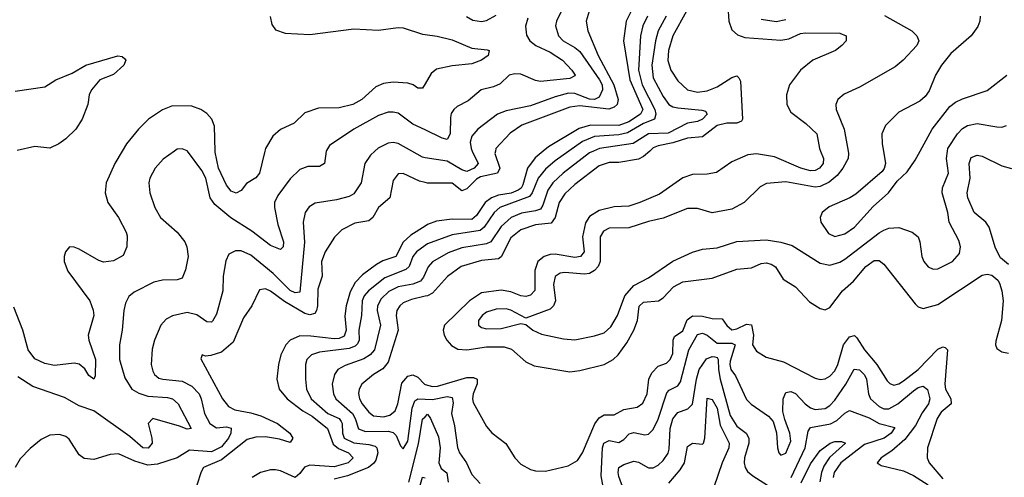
# Model space of a CAD drawing. Header units: inches. Extents: x 1305375 to 1407406, y 744550 to 841633.
# Tile 374 of 509: x 1358348 to 1362360, y 818670 to 820536. Entities that reach past the tile are written whole.
import ezdxf

# ---------------------------------------------------------------- set-up
doc = ezdxf.new("R2010")
doc.units = ezdxf.units.IN
doc.header["$MEASUREMENT"] = 0
for name, color, linetype in [('B3851', 7, 'Continuous'), ('B3852', 7, 'Continuous'), ('B3861', 7, 'Continuous'), ('B3862', 7, 'Continuous')]:
    doc.layers.add(name, color=color, linetype=linetype)

msp = doc.modelspace()

# ---------------------------------------------------------------- linework, layer by layer
at = {"layer": 'B3851', "color": 5}
for points, elevation in [([(1358765.3, 820000), (1358735.5, 819950), (1358700.2, 819870), (1358696.5, 819830), (1358707.2, 819790), (1358750.2, 819730), (1358782.2, 819670), (1358786, 819654), (1358784.9, 819610), (1358770, 819574), (1358730, 819552.8), (1358690, 819547.9), (1358670, 819554.6), (1358590, 819599.8), (1358570, 819608.3), (1358550.4, 819609.6), (1358534.9, 819590), (1358529.3, 819570.7), (1358529.3, 819550), (1358543.8, 819510), (1358633.5, 819390), (1358647.9, 819352.1), (1358649.3, 819330), (1358626.8, 819250), (1358629.3, 819230), (1358657.4, 819150), (1358655.8, 819084.2), (1358650.4, 819070), (1358630, 819085.1), (1358612.8, 819112.8), (1358590, 819131.6), (1358570, 819136), (1358490, 819126), (1358450, 819133.8), (1358410, 819153.8), (1358381.8, 819190), (1358360.7, 819270), (1358323.6, 819363.6)], 1220), ([(1359795.3, 820000), (1359776.8, 819983.2), (1359753.9, 819950), (1359739.8, 819870), (1359710, 819826.5), (1359690, 819814.3), (1359638.9, 819801.1), (1359551.9, 819788.1), (1359527.4, 819772.6), (1359511, 819750), (1359503.5, 819710), (1359508.8, 819628.8), (1359490, 819425), (1359470, 819421.7), (1359450, 819432.4), (1359381.3, 819501.3), (1359290, 819576.2), (1359250, 819593.9), (1359226.7, 819593.3), (1359200.6, 819579.4), (1359187.3, 819552.7), (1359177.3, 819490), (1359175.4, 819430), (1359150, 819335.1), (1359133.6, 819306.4), (1359130, 819302.9), (1359110, 819304.3), (1359070, 819332.5), (1359030, 819341.9), (1358970, 819328.9), (1358945.3, 819314.7), (1358922.9, 819290), (1358896.8, 819230), (1358887.9, 819192.1), (1358883.5, 819130), (1358890, 819102.6), (1358896.8, 819090), (1358915.2, 819075.2), (1358930.8, 819070), (1359010, 819062.5), (1359050, 819041.8), (1359079.2, 819010), (1359087.9, 818990), (1359101, 818930), (1359122.5, 818890), (1359150, 818872.6), (1359190, 818875.5), (1359210.1, 818870.1), (1359207.7, 818850), (1359198.6, 818830), (1359170, 818795.3), (1359130, 818774.4), (1359039.2, 818780.8), (1358990.1, 818749.9), (1358910, 818724.1), (1358870, 818719.4), (1358816.6, 818736.6), (1358750, 818766.6), (1358716.2, 818763.8), (1358650, 818742.9), (1358610, 818747), (1358590, 818762.6), (1358550, 818825.4), (1358536.2, 818836.2), (1358510, 818844.8), (1358470, 818842), (1358435.6, 818824.4), (1358390, 818788.3), (1358350, 818745.4), (1358329.3, 818710)], 1260), ([(1358978.4, 820000), (1358932.3, 819967.7), (1358899.6, 819930), (1358878.6, 819890), (1358873.6, 819870), (1358878.2, 819830), (1358898.8, 819770), (1358921.8, 819730), (1358990.2, 819670), (1359020.7, 819630), (1359029.4, 819609.4), (1359034.3, 819570), (1359024, 819516), (1359010, 819482), (1358990, 819475.3), (1358930, 819474.6), (1358894.4, 819465.6), (1358814.7, 819425.3), (1358792.5, 819407.5), (1358779.2, 819380.8), (1358771.8, 819350), (1358765.5, 819270), (1358753.9, 819210), (1358754.6, 819150), (1358776, 819076), (1358805.4, 819030), (1358833.3, 819013.3), (1358870, 819000.9), (1358950, 818996.4), (1358971, 818990), (1358994.1, 818970), (1359046, 818870), (1359030, 818866.1), (1358999.3, 818879.3), (1358890, 818909.8), (1358871.3, 818890), (1358886.9, 818830), (1358887.3, 818810), (1358870.8, 818789.2), (1358850, 818791.2), (1358796.4, 818836.4), (1358650, 818941.1), (1358590, 818962.4), (1358530, 818995.7), (1358400.7, 819040.7), (1358340.6, 819080.6)], 1240), ([(1359597.4, 820000), (1359590, 819949.7), (1359570, 819937.1), (1359522.7, 819937.3), (1359490, 819925), (1359450, 819887), (1359400.4, 819819.6), (1359386.8, 819790), (1359385.7, 819770), (1359400.4, 819700.4), (1359423.2, 819630), (1359421.5, 819610), (1359410, 819599.2), (1359370, 819615.6), (1359294.1, 819674.1), (1359207.8, 819727.8), (1359142.4, 819782.4), (1359124.5, 819810), (1359106.9, 819890), (1359090, 819920.7), (1359031, 820000)], 1240), ([(1359347.1, 820000), (1359324.5, 819910), (1359310, 819891), (1359271.9, 819868.1), (1359250, 819839.1), (1359230, 819827.9), (1359210, 819837.3), (1359190, 819861.6), (1359157.7, 819930), (1359144.3, 819995.7), (1359144.2, 820000)], 1220), ([(1360000, 819973.1), (1359990, 819974.8), (1359945.6, 820000)], 1260), ([(1360000, 819871.7), (1359977.7, 819877.7), (1359910, 819908.4), (1359890, 819906.8), (1359870, 819880.7), (1359856.6, 819810), (1359809.7, 819770.3), (1359786.7, 819730), (1359770, 819716.2), (1359713.8, 819706.1), (1359661.2, 819678.8), (1359630.6, 819649.4), (1359592.5, 819590), (1359577.8, 819550), (1359581.1, 819490), (1359563.1, 819436.9), (1359561, 819370), (1359557.7, 819350), (1359550, 819337.6), (1359530, 819333), (1359510, 819338.7), (1359427.6, 819387.6), (1359370, 819429.2), (1359350, 819438.7), (1359325.2, 819434.8), (1359293.2, 819370), (1359260.1, 819319.9), (1359218.1, 819221.9), (1359170, 819181.1), (1359127.3, 819167.3), (1359104.8, 819164.8), (1359090.9, 819169.1), (1359086.4, 819153.6), (1359174.6, 818990), (1359198.4, 818958.4), (1359225, 818945), (1359290, 818933.6), (1359330, 818920.9), (1359397.9, 818890), (1359448.4, 818850), (1359460.5, 818830), (1359450, 818812.9), (1359406, 818826), (1359350, 818835.2), (1359310, 818834.5), (1359274.8, 818825.2), (1359170, 818741.9), (1359097, 818710), (1359087.2, 818692.8), (1359070, 818637.8)], 1280), ([(1360000, 819694.6), (1359942.2, 819657.8), (1359910, 819628.7), (1359880.4, 819570), (1359827.7, 819552.3), (1359801.8, 819538.2), (1359744.2, 819495.8), (1359715.4, 819464.7), (1359694.2, 819425.8), (1359678.8, 819370), (1359672.8, 819327.2), (1359678.1, 819270), (1359670, 819245.6), (1359650, 819236.2), (1359630, 819234.3), (1359534, 819246), (1359490, 819246.4), (1359450.2, 819230), (1359432, 819210), (1359412.2, 819170), (1359402.4, 819130), (1359396.4, 819070), (1359404.7, 819030), (1359438.2, 818990), (1359502, 818942), (1359539.9, 818919.9), (1359602.4, 818870), (1359625.3, 818805.3), (1359647.6, 818787.6), (1359687.6, 818770), (1359707.1, 818750), (1359685.8, 818730), (1359630, 818713.1), (1359530, 818720.1), (1359508.7, 818711.3), (1359490, 818685.6), (1359470, 818669.9), (1359410, 818696.6), (1359390, 818701), (1359370, 818700.8), (1359329.6, 818690.4), (1359295.1, 818670)], 1320), ([(1360000, 819615.2), (1359965.5, 819590), (1359950.5, 819570), (1359934.4, 819530), (1359922.1, 819517.9), (1359836.1, 819483.9), (1359769, 819431), (1359752.3, 819410), (1359743.7, 819390), (1359741.3, 819330), (1359730.4, 819270), (1359731.7, 819230), (1359725.1, 819214.9), (1359714.8, 819205.2), (1359690, 819195.5), (1359570, 819181.1), (1359536.5, 819170), (1359518.5, 819150), (1359513.1, 819130), (1359512.3, 819070), (1359516.8, 819030), (1359535.4, 818990), (1359603.4, 818930), (1359650, 818910.6), (1359658.5, 818898.5), (1359662.5, 818890), (1359662.8, 818850), (1359670.1, 818830), (1359710, 818810.3), (1359770, 818804.5), (1359796.7, 818796.7), (1359803.8, 818790), (1359807.4, 818770), (1359799.3, 818740.7), (1359791.7, 818728.3), (1359768.9, 818711.1), (1359683.2, 818676.8), (1359630, 818663.2)], 1340), ([(1360000, 819500.5), (1359993.6, 819486.4), (1359980.8, 819470), (1359950, 819458), (1359890, 819447.4), (1359852.4, 819427.6), (1359821.5, 819398.5), (1359806.2, 819370), (1359804.7, 819350), (1359817.7, 819290), (1359794.4, 819190), (1359776.6, 819170), (1359750, 819153.6), (1359673.8, 819126.2), (1359644.6, 819110), (1359630.1, 819090), (1359620.7, 819050), (1359626.5, 819010), (1359636.4, 818990), (1359704, 818930), (1359715.2, 818910), (1359728.1, 818868.1), (1359756.5, 818856.5), (1359850, 818858.9), (1359870, 818853.1), (1359881.5, 818841.5), (1359899.2, 818799.2), (1359910, 818786), (1359930, 818818), (1359947.3, 818952.7), (1359958, 818982), (1359970, 818990.8), (1360000, 818989)], 1360), ([(1360000, 819408.2), (1359944.5, 819395.5), (1359910, 819381.7), (1359897, 819370), (1359885.3, 819350), (1359882.6, 819330), (1359890.1, 819270), (1359850, 819140.3), (1359827.4, 819112.6), (1359790, 819089.9), (1359742.6, 819050), (1359730.7, 819030), (1359728.3, 819011.7), (1359732.7, 818990), (1359743.3, 818970), (1359770, 818935.5), (1359790, 818920.9), (1359830, 818917), (1359856.5, 818923.5), (1359878.1, 818941.9), (1359889, 818970), (1359905.2, 819054.8), (1359930, 819082.3), (1359950, 819088.6), (1359970, 819078.6), (1359997.5, 819050), (1360000, 819049.2)], 1380), ([(1359934.3, 818650), (1359973.4, 818806.6), (1359990, 818907.6), (1360000, 818917.6)], 1340), ([(1359971.3, 818610), (1359990, 818671.4), (1360000, 818668.9)], 1320)]:
    msp.add_lwpolyline(points, dxfattribs=dict(at, elevation=elevation))
at = {"layer": 'B3852', "color": 5}
for points, elevation in [([(1359368.5, 820548.5), (1359375.6, 820515.6), (1359390, 820494), (1359430, 820480.1), (1359530, 820475.1), (1359710, 820497.8), (1359810, 820492.9), (1359890, 820503.5), (1359910, 820502.2), (1359990, 820476.9), (1360000, 820475.5)], 1220), ([(1358330, 820244.5), (1358450, 820262.5), (1358494.8, 820290), (1358561.8, 820318.2), (1358617.6, 820350), (1358748.1, 820388.1), (1358765.1, 820385.1), (1358776.5, 820376.5), (1358780.4, 820370), (1358772.2, 820350), (1358730, 820312.4), (1358674, 820290), (1358641, 820250), (1358631.3, 820230), (1358626, 820190), (1358602.4, 820130), (1358576.5, 820090), (1358535.3, 820050), (1358507.7, 820030), (1358470, 820011.6), (1358410, 820018.5), (1358337.6, 820002.4)], 1180), ([(1360000, 820274), (1359990, 820256.9), (1359970, 820256.4), (1359951.5, 820270), (1359930, 820277.4), (1359870, 820280.6), (1359830, 820276.2), (1359798.6, 820261.4), (1359741.7, 820210), (1359704.9, 820190), (1359650, 820176.9), (1359565.3, 820174.7), (1359510, 820155.7), (1359465.9, 820114.1), (1359410, 820088.1), (1359379.3, 820060.7), (1359349.6, 820010), (1359347.1, 820000)], 1220), ([(1359144.2, 820000), (1359141.5, 820101.5), (1359130.9, 820130), (1359110, 820153), (1359086.4, 820170), (1359050, 820183.6), (1358970, 820184.9), (1358930, 820168.4), (1358872.2, 820130), (1358832.5, 820090), (1358783.2, 820030), (1358765.3, 820000)], 1220), ([(1360000, 820086.3), (1359950.3, 820110.3), (1359890, 820154.3), (1359870, 820159.1), (1359850, 820158.1), (1359810, 820145), (1359710.2, 820090), (1359610, 820023.1), (1359597.7, 820002.3), (1359597.4, 820000)], 1240), ([(1359945.6, 820000), (1359890, 820031.6), (1359870, 820035.6), (1359850, 820033), (1359808.3, 820011.7), (1359795.3, 820000)], 1260), ([(1359031, 820000), (1359030, 820001.3), (1359010, 820009.7), (1358990, 820008.2), (1358978.4, 820000)], 1240)]:
    msp.add_lwpolyline(points, dxfattribs=dict(at, elevation=elevation))
at = {"layer": 'B3861', "color": 5}
for points, elevation in [([(1360915.3, 820000), (1360890, 819978.1), (1360870, 819967.7), (1360790, 819953.8), (1360750, 819953.9), (1360710, 819940.1), (1360610, 819863.5), (1360570, 819826.1), (1360545.9, 819790), (1360529.7, 819730), (1360514.2, 819705.8), (1360450, 819700.1), (1360390, 819678.9), (1360350, 819646.9), (1360310.3, 819569.7), (1360298.5, 819561.5), (1360230, 819554.2), (1360146.4, 819530), (1360090.9, 819489.1), (1360030, 819420.6), (1360009.6, 819410.4), (1360000, 819408.2)], 1380), ([(1360686, 820000), (1360670, 819993.4), (1360562.8, 819910), (1360519.9, 819870), (1360499.8, 819840.2), (1360480.1, 819779.9), (1360470, 819763.8), (1360450, 819756.4), (1360392.7, 819747.3), (1360350.8, 819730), (1360310, 819692.8), (1360267.4, 819630), (1360250, 819621.7), (1360150, 819605.9), (1360094.4, 819585.6), (1360030, 819548.1), (1360012.3, 819527.7), (1360000, 819500.5)], 1360), ([(1360586, 820000), (1360530, 819960.9), (1360490, 819926.5), (1360461.3, 819890), (1360436.1, 819830), (1360425.3, 819814.7), (1360304.2, 819770), (1360281.6, 819750), (1360240.6, 819690), (1360223.9, 819676.1), (1360110, 819659.1), (1360010, 819622.5), (1360000, 819615.2)], 1340), ([(1360481.6, 820000), (1360448, 819972), (1360417.9, 819930), (1360398.1, 819861.9), (1360391.2, 819848.8), (1360379.7, 819840.3), (1360351, 819829), (1360299.6, 819820.4), (1360270.2, 819809.8), (1360245, 819790), (1360210, 819737), (1360190, 819721.8), (1360110, 819721.9), (1360045.9, 819714.1), (1360010, 819700.9), (1360000, 819694.6)], 1320), ([(1360286.8, 820000), (1360284.8, 819990), (1360304.9, 819930), (1360295.5, 819910), (1360225.4, 819894.6), (1360210, 819886.1), (1360170, 819845.7), (1360150, 819838), (1360110, 819869.3), (1360010, 819869), (1360000, 819871.7)], 1280), ([(1360191.9, 820000), (1360215.9, 819950), (1360199.4, 819930), (1360170, 819917.4), (1360150, 819923.7), (1360090, 819958.4), (1360000, 819973.1)], 1260), ([(1361611.2, 820000), (1361623.8, 819970), (1361621.7, 819950), (1361607.8, 819930), (1361590, 819920.7), (1361570, 819919.1), (1361531.5, 819930), (1361424, 819976), (1361350, 819988.2), (1361315.4, 819984.6), (1361250, 819956.8), (1361187.2, 819912.8), (1361150, 819905.5), (1361090, 819905.2), (1361050, 819891.6), (1360955.1, 819824.9), (1360874.9, 819790), (1360830, 819775.4), (1360770, 819773), (1360710, 819758.2), (1360670, 819733.2), (1360653, 819707), (1360641.1, 819650), (1360647.8, 819590), (1360632.9, 819570), (1360610, 819566.8), (1360530, 819580.3), (1360510, 819578.9), (1360484.8, 819570), (1360459.8, 819550), (1360446.8, 819513.2), (1360447.5, 819432.5), (1360430, 819412.9), (1360410, 819407.6), (1360390, 819410.3), (1360350, 819426), (1360310, 819432.9), (1360230, 819422.3), (1360181.5, 819390), (1360078.4, 819290), (1360074, 819270), (1360077.7, 819250), (1360088, 819230), (1360107.8, 819207.8), (1360132.8, 819192.8), (1360169.4, 819189.4), (1360250, 819202.5), (1360322.6, 819202.6), (1360352.1, 819192.1), (1360410, 819141.5), (1360445, 819125), (1360590, 819100.2), (1360630, 819105.2), (1360730, 819129.6), (1360765.8, 819150), (1360786.4, 819170), (1360821.9, 819218.1), (1360850.8, 819270), (1360865.1, 819310), (1360872.4, 819367.6), (1360890, 819384.2), (1360950.6, 819389.4), (1360970, 819402.6), (1361012.6, 819447.4), (1361050, 819467.5), (1361170, 819481.7), (1361270, 819518.3), (1361330, 819524.8), (1361370, 819541.4), (1361390, 819544), (1361410, 819539), (1361428.2, 819528.2), (1361458.7, 819478.7), (1361510, 819446.4), (1361566.2, 819386.2), (1361610, 819358), (1361630, 819352.5), (1361650, 819362), (1361700.5, 819430), (1361745.3, 819470), (1361796.6, 819530), (1361830, 819554.2), (1361850, 819554.5), (1361870, 819539.7), (1361997.2, 819377.2), (1362010, 819365.2), (1362030, 819358.4), (1362090, 819375.1), (1362270, 819494.8), (1362290, 819499), (1362310, 819494.2), (1362334.2, 819474.2), (1362341.5, 819461.5), (1362350.8, 819430.8), (1362355.5, 819390), (1362349.5, 819310), (1362325.9, 819225.9), (1362324.5, 819210), (1362330, 819195.5), (1362350, 819182), (1362376.9, 819176.9)], 1420), ([(1361724.1, 820000), (1361725.9, 819990), (1361723.6, 819970), (1361702.9, 819930), (1361679.4, 819900.6), (1361646.9, 819873.1), (1361610, 819856.1), (1361590, 819853.1), (1361470, 819874.7), (1361391.8, 819868.2), (1361365.9, 819854.1), (1361299.6, 819790), (1361250, 819763.8), (1361170, 819748.9), (1361110, 819765.7), (1361070, 819765.4), (1360970, 819726), (1360910, 819712.8), (1360830, 819687.7), (1360750, 819685.8), (1360726.5, 819673.5), (1360713.3, 819650), (1360713.8, 819550), (1360705.4, 819530), (1360690, 819512.8), (1360670, 819501.6), (1360650, 819498), (1360570, 819505.8), (1360550, 819502.1), (1360530.6, 819489.4), (1360523.8, 819456.2), (1360531.1, 819390), (1360523.7, 819370), (1360510, 819356.3), (1360410, 819319.7), (1360350, 819351.4), (1360330, 819357.4), (1360290, 819356), (1360250, 819343), (1360232.1, 819330), (1360218, 819310), (1360218, 819290), (1360230, 819280.6), (1360250, 819275), (1360310, 819277.5), (1360390, 819298), (1360410, 819293.4), (1360439.5, 819270), (1360473.9, 819253.9), (1360564.5, 819235.5), (1360610.2, 819230.2), (1360690, 819246.8), (1360730, 819259.8), (1360756.9, 819283.1), (1360784.5, 819330), (1360813.7, 819410), (1360850, 819452.4), (1360910, 819483.2), (1361010, 819551.4), (1361090, 819588.5), (1361130, 819599.7), (1361190, 819605.8), (1361270, 819631.2), (1361390, 819638.1), (1361450, 819629.5), (1361495.3, 819615.3), (1361610, 819543.2), (1361650, 819535.3), (1361690, 819547.2), (1361710, 819559.6), (1361850, 819667.3), (1361870, 819678.4), (1361890, 819685.6), (1361930, 819688.5), (1361985.5, 819670), (1362008.9, 819650), (1362016.3, 819630), (1362023.9, 819570), (1362032.4, 819550), (1362050, 819528.6), (1362070, 819519.1), (1362090, 819520.1), (1362149.8, 819550), (1362177.8, 819582.2), (1362182.4, 819610), (1362175.2, 819635.2), (1362136.2, 819710), (1362129.7, 819750.3), (1362107.4, 819830), (1362108.6, 819850), (1362133.2, 819910), (1362125.1, 819970), (1362129.5, 820000)], 1440), ([(1361868.1, 820000), (1361876.1, 819950), (1361871.3, 819928.7), (1361862.6, 819917.4), (1361755.3, 819824.7), (1361730.6, 819809.4), (1361646.8, 819773.2), (1361618.5, 819750), (1361610.2, 819730), (1361612.9, 819710), (1361644.1, 819664.1), (1361670, 819651.5), (1361710, 819662.9), (1361750.5, 819690), (1361825.7, 819774.3), (1361888.4, 819830), (1361923.2, 819876.8), (1361965.1, 819914.9), (1361997.3, 819962.7), (1362017.6, 820000)], 1460), ([(1362378.1, 819538.1), (1362344.6, 819564.6), (1362324.4, 819604.4), (1362298.5, 819690), (1362285.2, 819710), (1362237.9, 819750), (1362211.2, 819810), (1362208.5, 819830), (1362221.4, 819890), (1362217.3, 819950), (1362225.5, 819974.5), (1362250, 819983.9), (1362270, 819979.8), (1362350, 819939.4), (1362390, 819929.4)], 1420), ([(1360000, 819049.2), (1360030, 819040.2), (1360050, 819041.9), (1360170, 819076.9), (1360197.5, 819077.5), (1360211.6, 819070), (1360211.5, 819051.5), (1360196.4, 819010), (1360192.5, 818990), (1360195.5, 818975.5), (1360250, 818876.9), (1360271.6, 818851.6), (1360328.7, 818808.7), (1360365.4, 818750), (1360390, 818723.8), (1360430, 818702.6), (1360450, 818697), (1360490, 818696.1), (1360583.3, 818716.7), (1360621.2, 818738.8), (1360641.6, 818770), (1360691.6, 818888.4), (1360710, 818912.9), (1360730, 818925.2), (1360770, 818924.7), (1360810, 818946.9), (1360864, 818956), (1360887, 818973), (1360904.7, 819010), (1360912.2, 819070), (1360923.9, 819096.1), (1360950, 819123.5), (1360983.7, 819136.3), (1360998.4, 819150), (1361010, 819174.9), (1361011.5, 819230), (1361016.1, 819243.9), (1361050, 819267.3), (1361068.2, 819311.8), (1361090, 819328.3), (1361130, 819327.9), (1361170, 819317.2), (1361210, 819316.9), (1361230, 819288.6), (1361250, 819272), (1361270, 819275.4), (1361310, 819295.1), (1361330, 819291.9), (1361338.2, 819250), (1361333.7, 819210), (1361350, 819185.2), (1361390, 819160.2), (1361460.6, 819140.6), (1361590, 819073.9), (1361610, 819068.7), (1361630, 819072.1), (1361650, 819083.2), (1361670, 819104.3), (1361682.3, 819130), (1361705.6, 819210), (1361730, 819242.9), (1361750, 819248.1), (1361759, 819239), (1361790.1, 819190), (1361841, 819130), (1361883.5, 819063.5), (1361893.3, 819053.3), (1361910, 819046.3), (1361930, 819051.2), (1361950, 819063.7), (1362010, 819109.4), (1362090, 819193.1), (1362110, 819202.8), (1362119.8, 819199.8), (1362129.5, 819189.5), (1362118.1, 819050), (1362121.2, 819030), (1362142.2, 818990), (1362143.9, 818970), (1362103.6, 818936.4), (1362087.4, 818910), (1362047.8, 818790), (1362046.7, 818750), (1362054.2, 818730), (1362110, 818664.5)], 1380), ([(1360733, 818593), (1360717.1, 818677.1), (1360722.5, 818790), (1360728.6, 818810), (1360750, 818820.1), (1360790, 818813), (1360810, 818825.1), (1360831.7, 818848.3), (1360850, 818853.6), (1360895.9, 818844.1), (1360910, 818846.4), (1360930, 818864.7), (1360950, 818908.1), (1360984.6, 819015.4), (1360994.7, 819025.3), (1361030, 819043.5), (1361040.2, 819059.8), (1361074.3, 819190), (1361110, 819252.8), (1361130, 819258.4), (1361150, 819250.1), (1361190, 819217.6), (1361250, 819217.1), (1361264.1, 819210), (1361243.8, 819143.8), (1361241.4, 819130), (1361246, 819110), (1361264.4, 819084.4), (1361310, 818987.4), (1361328.3, 818968.3), (1361399.5, 818919.5), (1361417.8, 818897.8), (1361431.5, 818851.5), (1361435.5, 818790), (1361441.5, 818770), (1361450, 818760.9), (1361470, 818769.2), (1361490, 818818), (1361486.8, 818850), (1361465.4, 818905.4), (1361458.4, 818938.4), (1361459, 818990), (1361470, 819015.6), (1361490, 819019.8), (1361510, 819012.7), (1361549.3, 818969.3), (1361570, 818953.4), (1361590, 818946.5), (1361630, 818950.6), (1361650, 818963.6), (1361670, 818984.8), (1361715, 819050), (1361749.2, 819110.8), (1361770, 819108.5), (1361790, 819088.7), (1361798.3, 819070), (1361806.3, 819010), (1361815.7, 818990), (1361850, 818959.3), (1361870, 818950.1), (1361890, 818950.1), (1361926.2, 818970), (1361990, 819022.7), (1362010, 819035.9), (1362030, 819042.3), (1362048, 819028), (1362056.9, 818990), (1362051.3, 818970), (1362026.3, 818933.7), (1361999, 818881), (1361955.6, 818824.4), (1361901.4, 818778.6), (1361858.9, 818750), (1361842.4, 818730), (1361858, 818718), (1361950, 818697.3), (1361990, 818678.3), (1362050, 818640.1)], 1360), ([(1360810, 818618), (1360790, 818673.3), (1360786.3, 818690), (1360789.4, 818710), (1360810, 818722.2), (1360850, 818736.2), (1360870, 818731.9), (1360910, 818709.1), (1360930, 818709.6), (1360950, 818719.8), (1360970, 818739.1), (1360990, 818769.3), (1360994.3, 818785.7), (1360998.5, 818870), (1361010, 818909.3), (1361030, 818934.5), (1361071.1, 818948.9), (1361090, 818968.3), (1361105.7, 819070), (1361116.3, 819110), (1361146.1, 819153.9), (1361170, 819163.3), (1361181.3, 819161.3), (1361190, 819158.4), (1361194.9, 819150), (1361195.6, 819110), (1361202.7, 819070), (1361242.6, 818922.6), (1361270, 818878.6), (1361308.8, 818850), (1361319.6, 818830), (1361319.5, 818810), (1361301.8, 818750), (1361299.8, 818730), (1361304.7, 818710), (1361314.2, 818694.2), (1361335.8, 818675.8), (1361410, 818629.5)], 1340), ([(1360000, 818989), (1360030, 818987.2), (1360090, 818999.4), (1360110, 818996.4), (1360114, 818974), (1360107.4, 818930), (1360119.9, 818879.9), (1360131.9, 818791.9), (1360140.5, 818770), (1360168.5, 818730), (1360190, 818681.5), (1360224.7, 818644.7)], 1360), ([(1360993.1, 818646.9), (1361039.6, 818700.4), (1361056.6, 818730), (1361070, 818796), (1361090, 818809.3), (1361130, 818805), (1361134, 818810), (1361139.9, 818830), (1361150, 818992.6), (1361170, 818987.3), (1361190, 818952.5), (1361202.6, 818882.6), (1361238.5, 818810), (1361237.1, 818790), (1361210.3, 818730), (1361176.9, 818630)], 1320), ([(1361491.2, 818670), (1361549.1, 818790), (1361561.6, 818858.4), (1361570, 818873.3), (1361652.2, 818887.8), (1361678.1, 818901.9), (1361710, 818931.8), (1361730, 818943.1), (1361810, 818912.4), (1361850, 818889.7), (1361913.8, 818873.8), (1361899.1, 818850), (1361870.6, 818830), (1361790, 818803.7), (1361694.3, 818730), (1361667.3, 818690), (1361662.6, 818670)], 1340), ([(1360000, 818917.6), (1360010, 818927.6), (1360022.2, 818910), (1360055.2, 818835.2), (1360060.7, 818790), (1360055.9, 818730), (1360066.1, 818706.1), (1360088.1, 818688.1), (1360093.9, 818650)], 1340), ([(1361532.6, 818647.4), (1361570, 818724.7), (1361610, 818780.1), (1361651.2, 818810), (1361670, 818816), (1361696.7, 818816.7), (1361712.8, 818810), (1361648.2, 818751.8), (1361624.6, 818715.4), (1361615.6, 818690), (1361608.2, 818651.8)], 1320)]:
    msp.add_lwpolyline(points, dxfattribs=dict(at, elevation=elevation))
at = {"layer": 'B3862', "color": 5}
for points, elevation in [([(1361233.1, 820590), (1361237.1, 820530), (1361250, 820494), (1361273.5, 820473.5), (1361303.2, 820463.2), (1361450, 820451.8), (1361482.4, 820457.6), (1361530, 820478.8), (1361550, 820482.3), (1361690, 820480.2), (1361716.3, 820470), (1361715.5, 820450), (1361698.4, 820430), (1361672.2, 820410), (1361579.7, 820370), (1361529.5, 820330), (1361484.6, 820270), (1361473.4, 820230), (1361474.5, 820190), (1361490, 820158.5), (1361551.9, 820111.9), (1361596.1, 820070), (1361606.9, 820010), (1361611.2, 820000)], 1420), ([(1360168, 820548), (1360193.9, 820533.9), (1360230, 820528.5), (1360250, 820532.4), (1360290, 820553.5)], 1240), ([(1360553.2, 820566.8), (1360536, 820530), (1360531.8, 820510), (1360543.8, 820470), (1360562, 820450), (1360610, 820422.7), (1360630, 820406.2), (1360710.6, 820290), (1360721.5, 820270), (1360723.4, 820250), (1360710, 820219.3), (1360690, 820210.3), (1360670, 820212.2), (1360610, 820234.9), (1360584.3, 820235.7), (1360530, 820221.8), (1360430, 820184.5), (1360330, 820164.1), (1360295, 820150), (1360214.5, 820090), (1360190, 820061.5), (1360183.8, 820036.2), (1360187.1, 820010), (1360191.9, 820000)], 1260), ([(1360668.5, 820570), (1360656.3, 820530), (1360662.8, 820490), (1360705.2, 820390), (1360769.4, 820270), (1360787, 820210), (1360782.3, 820190), (1360770, 820178.6), (1360749.3, 820170.7), (1360630, 820184.4), (1360590, 820179.5), (1360394.5, 820105.5), (1360347.2, 820072.8), (1360288.8, 820010), (1360286.8, 820000)], 1280), ([(1360840.2, 820570), (1360819.9, 820530), (1360808.5, 820450), (1360834.7, 820290), (1360887.4, 820170), (1360877.8, 820150), (1360830, 820119.6), (1360790, 820104.3), (1360674.1, 820105.9), (1360627.4, 820092.6), (1360502.5, 820017.5), (1360481.6, 820000)], 1320), ([(1360906.9, 820550), (1360886.7, 820510), (1360877.2, 820470), (1360869.4, 820330), (1360884.6, 820270), (1360935.9, 820170), (1360940.8, 820150), (1360935.2, 820130), (1360890, 820112.7), (1360825.3, 820074.7), (1360790, 820066.6), (1360690, 820059.8), (1360641.3, 820038.7), (1360586, 820000)], 1340), ([(1360982.3, 820550), (1360949.7, 820490), (1360939, 820450), (1360923.6, 820350), (1360930, 820299.2), (1360970, 820221.9), (1360993.9, 820190), (1361010, 820180.5), (1361030, 820176.1), (1361127.3, 820167.3), (1361142.2, 820162.2), (1361150.1, 820150), (1361130, 820129.5), (1361110, 820120.5), (1361070, 820113.6), (1360990, 820073.2), (1360910, 820070.2), (1360848.5, 820031.5), (1360710.3, 820010), (1360686, 820000)], 1360), ([(1361064.7, 820570), (1361010.1, 820470), (1360991.7, 820410), (1360989.8, 820369.8), (1361002, 820330), (1361030, 820287), (1361070, 820249.6), (1361110, 820240.5), (1361150, 820245.1), (1361190, 820261.3), (1361250, 820300.3), (1361270, 820306.1), (1361279.2, 820299.2), (1361284.8, 820284.8), (1361293.7, 820130), (1361290, 820122.2), (1361270, 820113.2), (1361230, 820113.6), (1361190, 820104.5), (1361130, 820058.2), (1361070, 820052.3), (1361010, 820033.9), (1360950, 820022), (1360930, 820012.7), (1360915.3, 820000)], 1380), ([(1361872.7, 820552.7), (1361984.2, 820490), (1362003.7, 820470), (1362012, 820450), (1362004.6, 820430), (1361947.9, 820370), (1361916.1, 820343.9), (1361770, 820261), (1361708.3, 820231.7), (1361682, 820210), (1361674.3, 820190), (1361674.9, 820170), (1361707.7, 820090), (1361724.1, 820000)], 1440), ([(1362262.2, 820550), (1362260.6, 820530), (1362252.8, 820507.2), (1362225.6, 820470), (1362142.7, 820397.3), (1362103.8, 820350), (1362079.4, 820310), (1362054.3, 820245.7), (1362037.7, 820222.3), (1362016.1, 820203.9), (1361930, 820158.7), (1361875.6, 820104.4), (1361861.4, 820070), (1361863.2, 820030), (1361868.1, 820000)], 1460), ([(1360418.7, 820541.3), (1360409.6, 820509.6), (1360412.7, 820472.7), (1360426.3, 820450), (1360450.6, 820430.6), (1360510, 820403.7), (1360559.3, 820370), (1360598, 820330), (1360611.5, 820310), (1360610, 820307.1), (1360590, 820296.5), (1360470, 820283.2), (1360450, 820287.2), (1360390, 820313.2), (1360365.3, 820314.7), (1360343.1, 820310), (1360306.4, 820273.6), (1360278.4, 820261.6), (1360228.4, 820250), (1360175.7, 820204.3), (1360130, 820181.8), (1360116.5, 820170), (1360106.4, 820153.6), (1360103.2, 820136.8), (1360102.2, 820070), (1360090, 820047.4), (1360070, 820052.7), (1360000, 820086.3)], 1240), ([(1361370, 820538), (1361430, 820528.8), (1361470, 820535.9)], 1440), ([(1360000, 820475.5), (1360048.5, 820468.5), (1360110, 820452.9), (1360190, 820419.4), (1360253.1, 820413.1), (1360260.7, 820410), (1360257.6, 820390), (1360230.3, 820370), (1360190, 820356.3), (1360110, 820347.8), (1360046.5, 820333.5), (1360024.3, 820315.7), (1360000, 820274)], 1220), ([(1362017.6, 820000), (1362066.6, 820090), (1362138.4, 820181.6), (1362161.1, 820198.9), (1362190, 820212.5), (1362290, 820246.8), (1362370.9, 820309.1)], 1460), ([(1362129.5, 820000), (1362130.9, 820010), (1362170, 820071), (1362190, 820092.6), (1362210, 820105), (1362250, 820111.9), (1362330, 820098.5), (1362350, 820097.8), (1362370, 820104.7)], 1440)]:
    msp.add_lwpolyline(points, dxfattribs=dict(at, elevation=elevation))

doc.saveas('drawing.dxf')
